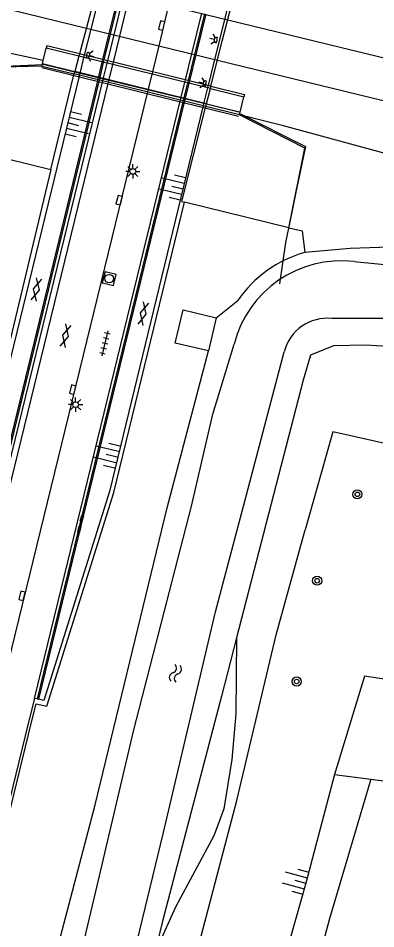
# Model space of a CAD drawing. Extents: x 125000 to 129004, y 397500 to 399008.
# Drawn here: x 126943.8 to 126975.2, y 398482 to 398561.7 of the extents above; entities that cross this region are included whole.
import ezdxf

# ---------------------------------------------------------------- set-up
doc = ezdxf.new("R2010")
doc.units = 0
for name, color, linetype in [('gg-afsc-faunaraster', 7, 'Continuous'), ('gg-afsc-hekwerk', 7, 'Continuous'), ('gg-afsc-lijn faunaraster', 7, 'Continuous'), ('gg-aspt-spoorlijn', 7, 'Continuous'), ('gg-knt-BGT kruinlijn', 7, 'Continuous'), ('gg-knt-bovenkant onderkant talud', 7, 'Continuous'), ('gg-knt-verharding', 7, 'Continuous'), ('gg-knt-verharding niveau 01', 7, 'Continuous'), ('gg-knt-verharding nz', 7, 'Continuous'), ('gg-kntw-beschoeiing', 7, 'Continuous'), ('gg-kntw-bovenkant insteek waterloop', 7, 'Continuous'), ('gg-kntw-waterlijn', 7, 'Continuous'), ('gg-kwrk-kunstwerk', 7, 'Continuous'), ('gt-grn-afwateringsgoot', 7, 'Continuous'), ('gt-grn-vlakafsluiter', 7, 'Continuous'), ('gt-symb-afwateringsgoot', 7, 'Continuous'), ('gt-symb-boom', 7, 'Continuous'), ('gt-symb-gesloten verharding', 7, 'Continuous'), ('gt-symb-kolk', 7, 'Continuous'), ('gt-symb-lichtmast', 7, 'Continuous'), ('gt-symb-lichtpunt', 7, 'Continuous'), ('gt-symb-rioolschacht', 7, 'Continuous'), ('gt-symb-talud symbool', 7, 'Continuous'), ('gt-symb-tegel verharding', 7, 'Continuous'), ('gt-symb-watersymbool', 7, 'Continuous'), ('gx-grn-maaiveld', 7, 'Continuous'), ('gx-knt-lijn weginrichtingselement', 7, 'Continuous')]:
    doc.layers.add(name, color=color, linetype=linetype)

# ---------------------------------------------------------------- blocks, each defined once
blk = doc.blocks.new('gt0-TALUD_1')
at = {"layer": 'gt-symb-talud symbool'}
for p, q in [((-1, -1), (-1, 0)), ((-0.5, -2), (-0.5, 0)), ((0, -1), (0, 0)), ((0.5, -2), (0.5, 0)), ((1, -1), (1, 0))]:
    blk.add_line(p, q, dxfattribs=at)
blk = doc.blocks.new('gt0-BOOM')
at = {"layer": 'gt-symb-boom'}
for radius in [0.4, 0.2]:
    blk.add_circle((0, 0), radius, dxfattribs=at)
blk = doc.blocks.new('gt0-LPUNT')
at = {"layer": 'gt-symb-lichtpunt'}
for p, q in [((0, 0), (-0.25, 0)), ((0, 0), (0.25, 0)), ((-0.177, -0.177), (-0.442, -0.442)), ((0, -0.25), (0, -0.625)), ((0.442, -0.442), (0.177, -0.177))]:
    blk.add_line(p, q, dxfattribs=at)
blk.add_arc((0, 0), 0.25, 180, 0, dxfattribs=at)
blk = doc.blocks.new('gt0-KOLK')
at = {"layer": 'gt-symb-kolk'}
blk.add_lwpolyline([(0, 0), (0.375, 0), (0.375, 0.4), (-0.375, 0.4), (-0.375, 0), (0, 0)], dxfattribs=at)
blk = doc.blocks.new('gt0-GESVH1')
at = {"layer": 'gt-symb-gesloten verharding'}
for p, q in [((-0.992, -0.261), (0.008, 0.239)), ((0.008, -0.261), (-0.992, 0.239)), ((0.008, 0.239), (1.008, -0.261)), ((1.008, 0.239), (0.008, -0.261))]:
    blk.add_line(p, q, dxfattribs=at)
blk = doc.blocks.new('gt0-TEG1')
at = {"layer": 'gt-symb-tegel verharding'}
for p, q in [((-1.125, 0), (1.125, 0)), ((-0.9, -0.25), (-0.9, 0.25)), ((-0.45, -0.25), (-0.45, 0.25)), ((0, -0.25), (0, 0.25)), ((0.45, -0.25), (0.45, 0.25)), ((0.9, -0.25), (0.9, 0.25))]:
    blk.add_line(p, q, dxfattribs=at)
blk = doc.blocks.new('gt0-RS')
at = {"layer": 'gt-symb-rioolschacht'}
blk.add_lwpolyline([(-0.5, -0.5), (0.5, -0.5), (0.5, 0.5), (-0.5, 0.5)], close=True, dxfattribs=at)
blk.add_circle((0, 0), 0.375, dxfattribs=at)
blk = doc.blocks.new('gt0-LMAST')
at = {"layer": 'gt-symb-lichtmast'}
for p, q in [((-0.182, 0.173), (-0.447, 0.438)), ((-0.005, 0.246), (-0.005, 0.621)), ((0.172, 0.173), (0.437, 0.438)), ((-0.255, -0.004), (-0.63, -0.004)), ((-0.182, -0.181), (-0.447, -0.446)), ((-0.005, -0.254), (-0.005, -0.629)), ((0.437, -0.446), (0.172, -0.181)), ((0.245, -0.004), (0.62, -0.004))]:
    blk.add_line(p, q, dxfattribs=at)
blk.add_circle((-0.005, -0.004), 0.25, dxfattribs=at)
blk = doc.blocks.new('gt0-AFWGT_1')
at = {"layer": 'gt-symb-afwateringsgoot'}
for p, q in [((-1.076, 0), (-0.726, 0)), ((-0.225, 0), (0.225, 0)), ((0.725, 0), (1.075, 0))]:
    blk.add_line(p, q, dxfattribs=at)
for points in [[(-0.726, 0.075), (-0.225, 0.075), (-0.225, -0.075), (-0.726, -0.075)], [(0.225, 0.075), (0.725, 0.075), (0.725, -0.075), (0.225, -0.075)]]:
    blk.add_lwpolyline(points, close=True, dxfattribs=at)
blk = doc.blocks.new('gt0-WA')
at = {"layer": 'gt-symb-watersymbool'}
for centre, start, end in [((-0.323, 0.022), 28.07249, 151.92751), ((0.427, 0.422), 208.07248, 331.92751), ((-0.323, -0.428), 28.07249, 151.92751), ((0.427, -0.028), 208.07248, 331.92751)]:
    blk.add_arc(centre, 0.425, start, end, dxfattribs=at)

msp = doc.modelspace()

# ---------------------------------------------------------------- linework, layer by layer
at = {"layer": 'gg-afsc-faunaraster'}
msp.add_lwpolyline([(126962.984, 398507.506), (126961.663, 398502.398), (126956.477, 398482.68), (126955.811, 398479.931)], dxfattribs=at)
at = {"layer": 'gg-afsc-hekwerk'}
for p, q in [((126940.304, 398557.446), (126946.04, 398557.706)), ((126963.338, 398553.367), (126969.01, 398550.519))]:
    msp.add_line(p, q, dxfattribs=at)
msp.add_lwpolyline([(126969.01, 398550.519), (126968.146, 398546.384), (126967.802, 398544.635), (126967.26, 398542.126), (126966.732, 398538.507)], dxfattribs=at)
at = {"layer": 'gg-afsc-lijn faunaraster'}
for points in [[(127179.163, 398484.392), (127153.107, 398490), (127116.358, 398499.011), (127089.789, 398505.454), (127056.854, 398513.523), (127032.439, 398519.555), (127002.679, 398526.879), (126977.201, 398532.962), (126974.291, 398533.112), (126971.48, 398533.06), (126969.462, 398532.246), (126968.821, 398530.07), (126962.984, 398507.506)], [(126962.984, 398507.506), (126961.663, 398502.398), (126956.477, 398482.68), (126955.811, 398479.931)]]:
    msp.add_lwpolyline(points, dxfattribs=at)
at = {"layer": 'gg-aspt-spoorlijn'}
for p, q in [((126950.767, 398564.393), (126962.203, 398561.61)), ((126949.829, 398560.886), (126961.311, 398558.08)), ((126961.311, 398558.08), (127230.658, 398492.252))]:
    msp.add_line(p, q, dxfattribs=at)
for points in [[(126177.482, 398749.914), (126237.61, 398735.207), (126282.856, 398724.218), (126424.134, 398689.529), (126477.102, 398676.62), (126493.227, 398672.592), (126610.16, 398643.995), (126627.72, 398639.762), (126691.525, 398624.102), (126709.464, 398619.631), (126949.829, 398560.886)], [(126962.203, 398561.61), (126992.824, 398554.157), (127231.439, 398495.845)]]:
    msp.add_lwpolyline(points, dxfattribs=at)
at = {"layer": 'gg-knt-BGT kruinlijn'}
for p, q in [((126974.2, 398504.145), (126971.55, 398495.543)), ((126971.55, 398495.543), (126974.749, 398495.125))]:
    msp.add_line(p, q, dxfattribs=at)
for points in [[(126974.749, 398495.125), (127119.951, 398476.132), (127148.177, 398472.077), (127174.093, 398468.247), (127204.811, 398460.911), (127211.682, 398459.484), (127212.766, 398439.463), (127215.236, 398439.371), (127213.841, 398460.72), (127213.602, 398464.112), (127175.104, 398473.561), (126974.2, 398504.145)], [(126974.749, 398495.125), (126971.085, 398482.807), (126967.678, 398470.032), (126964.793, 398460.003)]]:
    msp.add_lwpolyline(points, dxfattribs=at)
at = {"layer": 'gg-knt-bovenkant onderkant talud'}
for p, q in [((126971.425, 398525.533), (126968.996, 398516.964)), ((127212.041, 398471.513), (126971.425, 398525.533))]:
    msp.add_line(p, q, dxfattribs=at)
for points in [[(126944.388, 398460.443), (126945.156, 398461.134), (126952.583, 398462.945), (126956.676, 398463.913), (126957.044, 398466.207), (126959.323, 398479.266), (126963.001, 398493.259), (126966.435, 398507.767), (126968.996, 398516.964)], [(126971.55, 398495.543), (126969.042, 398486.018), (126964.248, 398469.117), (126963.094, 398464.746)]]:
    msp.add_lwpolyline(points, dxfattribs=at)
at = {"layer": 'gg-knt-verharding'}
for p, q in [((126938.035, 398500), (126951.761, 398556.143)), ((126941.673, 398500), (126955.207, 398555.299))]:
    msp.add_line(p, q, dxfattribs=at)
at = {"layer": 'gg-knt-verharding niveau 01'}
for p, q in [((126951.356, 398566.598), (126949.223, 398558.623)), ((126961.73, 398559.737), (126962.74, 398563.737)), ((126960.732, 398555.786), (126961.73, 398559.737)), ((126949.17, 398558.423), (126948.813, 398557.09)), ((126949.206, 398558.558), (126949.17, 398558.423)), ((126960.682, 398555.585), (126949.17, 398558.423)), ((126949.223, 398558.623), (126949.206, 398558.558)), ((126960.732, 398555.786), (126949.223, 398558.623)), ((126948.753, 398556.867), (126948.813, 398557.09)), ((126960.288, 398554.024), (126948.753, 398556.867)), ((126960.344, 398554.248), (126948.813, 398557.09)), ((126960.682, 398555.585), (126960.72, 398555.738)), ((126960.72, 398555.738), (126960.732, 398555.786)), ((126960.344, 398554.248), (126960.682, 398555.585)), ((126960.288, 398554.024), (126960.344, 398554.248))]:
    msp.add_line(p, q, dxfattribs=at)
at = {"layer": 'gg-knt-verharding nz'}
for p, q in [((126951.093, 398564.346), (126950.207, 398560.792)), ((126952.746, 398560.172), (126953.616, 398563.733)), ((126962.468, 398563.844), (126961.938, 398561.711)), ((126956.188, 398559.329), (126957.055, 398562.897)), ((126961.938, 398561.711), (126961.047, 398558.142)), ((126950.207, 398560.792), (126949.64, 398558.519)), ((126952.19, 398557.897), (126952.746, 398560.172)), ((126955.634, 398557.056), (126956.188, 398559.329)), ((126949.585, 398558.299), (126949.297, 398557.142)), ((126949.64, 398558.519), (126949.585, 398558.299)), ((126961.047, 398558.142), (126960.484, 398555.871)), ((126951.853, 398556.518), (126952.136, 398557.675)), ((126952.136, 398557.675), (126952.19, 398557.897)), ((126949.297, 398557.142), (126949.204, 398556.768)), ((126951.761, 398556.143), (126951.853, 398556.518)), ((126955.298, 398555.675), (126955.58, 398556.834)), ((126955.58, 398556.834), (126955.634, 398557.056)), ((126955.207, 398555.299), (126955.298, 398555.675)), ((126960.429, 398555.648), (126960.141, 398554.491)), ((126960.484, 398555.871), (126960.429, 398555.648)), ((126960.141, 398554.491), (126960.047, 398554.114))]:
    msp.add_line(p, q, dxfattribs=at)
at = {"layer": 'gg-kntw-beschoeiing'}
msp.add_line((126963.24, 398553.536), (126946.04, 398557.706), dxfattribs=at)
at = {"layer": 'gg-kntw-bovenkant insteek waterloop'}
msp.add_line((126961.189, 398535.509), (126963.078, 398537.024), dxfattribs=at)
for points in [[(126945.134, 398472.114), (126950.595, 398492.869), (126956.89, 398518.87), (126960.516, 398532.625)], [(126962.984, 398507.506), (126962.923, 398500.847), (126962.568, 398496.853), (126961.853, 398492.536), (126960.993, 398490.157), (126957.652, 398483.976), (126955.811, 398479.931)]]:
    msp.add_lwpolyline(points, dxfattribs=at)
msp.add_arc((126971.895, 398530.952), 10.705, 105.83177, 145.44373, dxfattribs=at)
at = {"layer": 'gg-kntw-waterlijn'}
for points in [[(126947.232, 398471.675), (126949.101, 398478.784), (126950.496, 398484.689), (126953.981, 398499.445), (126959.029, 398519.03), (126960.895, 398527.07), (126962.761, 398533.211)], [(126951.388, 398469.875), (126953.163, 398476.373), (126956.56, 398490.351), (126961.138, 398509.786), (126963.846, 398520.011), (126967.162, 398532.533)]]:
    msp.add_lwpolyline(points, dxfattribs=at)
for centre, radius, start, end in [((126972.151, 398530.82), 9.69, 83.32208, 165.71393), ((126970.94, 398531.591), 3.894, 84.10243, 165.99933)]:
    msp.add_arc(centre, radius, start, end, dxfattribs=at)
at = {"layer": 'gg-kwrk-kunstwerk'}
for p, q in [((126953.098, 398563.859), (126952.226, 398560.299)), ((126959.053, 398558.63), (126959.927, 398562.199)), ((126952.226, 398560.299), (126951.669, 398558.024)), ((126951.669, 398558.024), (126951.615, 398557.803)), ((126958.5, 398556.356), (126959.053, 398558.63)), ((126951.615, 398557.803), (126951.332, 398556.645)), ((126949.204, 398556.768), (126949.18, 398556.668)), ((126951.332, 398556.645), (126951.24, 398556.27)), ((126951.24, 398556.27), (126938.416, 398503.88)), ((126958.162, 398554.975), (126958.445, 398556.133)), ((126958.445, 398556.133), (126958.5, 398556.356)), ((126958.07, 398554.598), (126958.162, 398554.975)), ((126945.268, 398502.2), (126958.07, 398554.598)), ((126960.047, 398554.114), (126960.014, 398553.979)), ((126946.718, 398548.5), (126941.743, 398527.797)), ((126961.189, 398535.509), (126960.516, 398532.625)), ((126945.268, 398502.2), (126944.729, 398500)), ((126945.502, 398502.156), (126945.268, 398502.2)), ((126944.729, 398500), (126940.709, 398483.606))]:
    msp.add_line(p, q, dxfattribs=at)
for points in [[(126949.18, 398556.668), (126940.954, 398522.996), (126937.607, 398504.081), (126938.077, 398503.977)], [(126960.014, 398553.979), (126951.86, 398520.321), (126946.106, 398502.02), (126945.644, 398502.123)], [(126944.987, 398500), (126945.412, 398501.736), (126946.358, 398501.509), (126952.237, 398520.227), (126958.414, 398545.641)], [(126960.516, 398532.625), (126957.602, 398533.309), (126958.302, 398536.208), (126961.189, 398535.509)], [(126940.709, 398483.606), (126940.956, 398483.552), (126944.987, 398500)]]:
    msp.add_lwpolyline(points, dxfattribs=at)
at = {"layer": 'gt-grn-afwateringsgoot'}
for p, q in [((126952.676, 398563.961), (126951.803, 398560.402)), ((126951.947, 398560.367), (126952.818, 398563.927)), ((126960.165, 398562.142), (126959.293, 398558.572)), ((126959.435, 398558.537), (126960.307, 398562.107)), ((126951.803, 398560.402), (126951.245, 398558.127)), ((126951.39, 398558.092), (126951.947, 398560.367)), ((126951.245, 398558.127), (126951.191, 398557.906)), ((126951.336, 398557.871), (126951.39, 398558.092)), ((126959.293, 398558.572), (126958.737, 398556.298)), ((126958.879, 398556.263), (126959.435, 398558.537)), ((126951.191, 398557.906), (126950.907, 398556.749)), ((126951.053, 398556.713), (126951.336, 398557.871)), ((126950.907, 398556.749), (126950.815, 398556.374)), ((126950.961, 398556.338), (126951.053, 398556.713)), ((126950.815, 398556.374), (126938.077, 398503.977)), ((126938.223, 398503.941), (126950.961, 398556.338)), ((126958.682, 398556.076), (126958.399, 398554.918)), ((126958.541, 398554.882), (126958.824, 398556.041)), ((126958.737, 398556.298), (126958.682, 398556.076)), ((126958.824, 398556.041), (126958.879, 398556.263)), ((126958.399, 398554.918), (126958.307, 398554.54)), ((126958.449, 398554.505), (126958.541, 398554.882)), ((126958.307, 398554.54), (126945.502, 398502.156)), ((126945.644, 398502.123), (126958.449, 398554.505)), ((126945.502, 398502.156), (126945.644, 398502.123))]:
    msp.add_line(p, q, dxfattribs=at)
at = {"layer": 'gt-grn-vlakafsluiter'}
msp.add_lwpolyline([(126938.437, 398551.449), (126938.803, 398551.251), (126939.561, 398550.564), (126940.286, 398549.16), (126942.922, 398549.428), (126946.718, 398548.5)], dxfattribs=at)
at = {"layer": 'gx-grn-maaiveld'}
for p, q in [((126961.73, 398559.737), (126962.758, 398563.808)), ((126946.045, 398558.042), (126946.312, 398559.127)), ((126949.17, 398558.423), (126946.312, 398559.127)), ((126945.982, 398557.788), (126946.045, 398558.042)), ((126945.927, 398557.564), (126945.982, 398557.788)), ((126945.927, 398557.564), (126948.753, 398556.867)), ((126945.982, 398557.788), (126948.813, 398557.09)), ((126946.718, 398548.5), (126948.73, 398556.78)), ((126948.73, 398556.78), (126948.753, 398556.867)), ((126960.682, 398555.585), (126963.628, 398554.859)), ((126963.298, 398553.52), (126963.628, 398554.859)), ((126960.344, 398554.248), (126963.298, 398553.52)), ((126958.177, 398545.699), (126960.261, 398553.918)), ((126960.288, 398554.024), (126960.261, 398553.918)), ((126963.243, 398553.296), (126960.288, 398554.024)), ((126963.243, 398553.296), (126963.298, 398553.52)), ((126958.177, 398545.699), (126958.414, 398545.641)), ((126967.569, 398543.404), (126958.414, 398545.641))]:
    msp.add_line(p, q, dxfattribs=at)
for points in [[(126945.927, 398557.564), (126940.252, 398557.417), (126936.408, 398555.941), (126907.634, 398563.051), (126876.581, 398570.191), (126834.489, 398580.656), (126763.757, 398597.745), (126719.035, 398608.855), (126669.566, 398620.853), (126626.549, 398631.511), (126534.826, 398653.762), (126386.268, 398690.139), (126340.179, 398701.514), (126290.598, 398713.583)], [(126946.045, 398558.042), (126932.827, 398560.89), (126925.173, 398562.919), (126920.781, 398563.496), (126918.608, 398563.971), (126914.077, 398565.747), (126913.009, 398565.965), (126903.754, 398568.132), (126854.541, 398580.351)], [(126949.223, 398558.623), (126946.362, 398559.328), (126946.312, 398559.127)], [(126960.732, 398555.786), (126963.678, 398555.06), (126963.628, 398554.859)], [(126967.569, 398543.404), (126968.954, 398550.372), (126963.243, 398553.296)], [(127095.777, 398521.376), (127060.805, 398530.039), (127056.815, 398530.7), (127054.466, 398531.193), (127051.636, 398532.205), (127048.229, 398533.243), (127042.485, 398534.56), (127026.676, 398538.241), (127013.946, 398541.364), (127009.257, 398542.231), (127004.644, 398542.87), (126999.695, 398544.3), (126994.785, 398545.423), (126988.399, 398547.037), (126986.142, 398547.352), (126984.228, 398548.257), (126975.993, 398549.913), (126967.079, 398552.324), (126963.243, 398553.296)], [(126967.569, 398543.404), (126968.725, 398543.121), (126968.974, 398541.251)], [(127069.012, 398519.393), (127054.839, 398522.84), (127027.987, 398529.647), (126984.36, 398540.164), (126978.496, 398541.468), (126976.34, 398541.716), (126972.941, 398541.586), (126968.974, 398541.251)], [(126973.278, 398540.444), (126977.711, 398540.004), (126981.221, 398539.446), (126989.31, 398537.321), (126998.643, 398534.917), (127007.365, 398532.785), (127027.563, 398527.846), (127048.361, 398522.76), (127076.048, 398515.99)], [(127178.869, 398486.594), (127130.225, 398498.343), (127084.041, 398509.362), (127056.743, 398516.188), (127032.323, 398522.294), (126986.644, 398533.487), (126979.656, 398535.014), (126975.901, 398535.464), (126971.34, 398535.464)], [(127179.163, 398484.392), (127153.107, 398490), (127116.358, 398499.011), (127089.789, 398505.454), (127056.854, 398513.523), (127032.439, 398519.555), (127002.679, 398526.879), (126977.201, 398532.962), (126974.291, 398533.112), (126971.48, 398533.06), (126969.462, 398532.246), (126968.821, 398530.07), (126962.984, 398507.506)]]:
    msp.add_lwpolyline(points, dxfattribs=at)
at = {"layer": 'gx-knt-lijn weginrichtingselement'}
msp.add_line((126945.928, 398557.422), (126963.143, 398553.169), dxfattribs=at)

# ---------------------------------------------------------------- block references
at = {"layer": 'gt-symb-afwateringsgoot', "xscale": 0.9999258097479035, "yscale": 0.9999258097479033, "rotation": 76.24517796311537}
msp.add_blockref('gt0-AFWGT_1', (126949.312, 398517.485), dxfattribs=at)
at = {"layer": 'gt-symb-boom'}
for p in [(126973.566, 398520.062), (126970.042, 398512.498), (126968.243, 398503.677)]:
    msp.add_blockref('gt0-BOOM', p, dxfattribs=at)
at = {"layer": 'gt-symb-gesloten verharding'}
for p, rotation in [((126945.456, 398538.001), -103.64723833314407), ((126954.815, 398535.894), -103.64723833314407), ((126947.986, 398533.942), 75.75525752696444)]:
    msp.add_blockref('gt0-GESVH1', p, dxfattribs=dict(at, rotation=rotation))
at = {"layer": 'gt-symb-kolk'}
for p, rotation in [((126956.609, 398561.065), 76.35276166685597), ((126952.892, 398545.776), 76.17220496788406), ((126948.808, 398529.177), 76.22785456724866), ((126944.385, 398511.139), 76.29711003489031)]:
    msp.add_blockref('gt0-KOLK', p, dxfattribs=dict(at, rotation=rotation))
at = {"layer": 'gt-symb-lichtmast'}
for p in [(126953.898, 398548.34), (126948.887, 398527.92)]:
    msp.add_blockref('gt0-LMAST', p, dxfattribs=at)
at = {"layer": 'gt-symb-lichtpunt'}
for p, rotation in [((126961.258, 398559.827), -103.75438620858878), ((126949.869, 398558.536), 76.03030212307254), ((126960.294, 398556.007), -103.75438620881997)]:
    msp.add_blockref('gt0-LPUNT', p, dxfattribs=dict(at, rotation=rotation))
at = {"layer": 'gt-symb-rioolschacht', "rotation": -103.77214543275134}
msp.add_blockref('gt0-RS', (126951.823, 398538.947), dxfattribs=at)
at = {"layer": 'gt-symb-talud symbool'}
for p, xscale, yscale, rotation in [((126948.199, 398552.577), 0.9995048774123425, 0.9995048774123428, 76.28353067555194), ((126958.279, 398546.82), 0.9995048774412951, 0.999504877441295, -103.71646932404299), ((126952.518, 398523.345), 0.9995048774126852, 0.9995048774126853, -103.7164693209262), ((126969.042, 398486.018), 0.9998599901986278, 0.9998599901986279, -104.95356475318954)]:
    msp.add_blockref('gt0-TALUD_1', p, dxfattribs=dict(at, xscale=xscale, yscale=yscale, rotation=rotation))
at = {"layer": 'gt-symb-tegel verharding', "rotation": -103.82779503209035}
msp.add_blockref('gt0-TEG1', (126951.446, 398533.294), dxfattribs=at)
at = {"layer": 'gt-symb-watersymbool', "rotation": 76.75619797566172}
msp.add_blockref('gt0-WA', (126957.607, 398504.344), dxfattribs=at)

doc.saveas('drawing.dxf')
